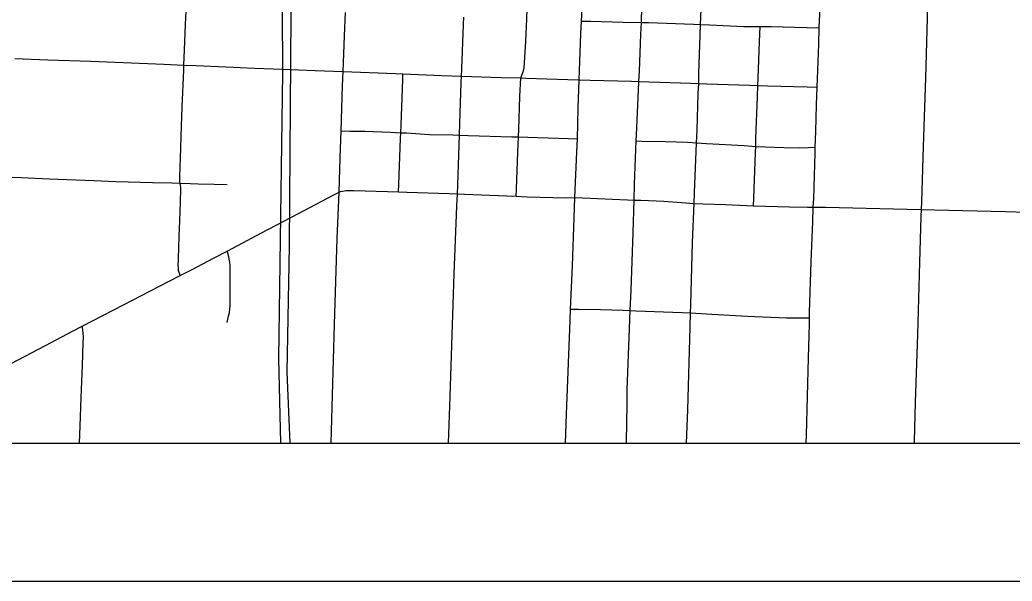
# Model space of a CAD drawing. Extents: x 0 to 34, y 0 to 22.
# Drawn here: x 7.601 to 8.32, y 14 to 14.406 of the extents above; entities that cross this region are included whole.
import ezdxf

# ---------------------------------------------------------------- set-up
doc = ezdxf.new("R2010")
doc.units = 0
for name, color, linetype in [('GM_X_City_Street', 7, 'Continuous'), ('GM_X_Corporation', 7, 'Continuous'), ('GM_X_County_Road', 7, 'Continuous'), ('GM_X_Rail_Line', 7, 'Continuous'), ('SH_Data', 7, 'Continuous')]:
    doc.layers.add(name, color=color, linetype=linetype)

msp = doc.modelspace()

# ---------------------------------------------------------------- linework, layer by layer
at = {"layer": 'GM_X_City_Street'}
for points in [[(7.96448, 14.36429), (7.96648, 14.36952), (7.96689, 14.37157), (7.96799, 14.39066), (7.96884, 14.40721), (7.96963, 14.42804), (7.96992, 14.44213), (7.96968, 14.44797), (7.96923, 14.45363)], [(8.04998, 14.36178), (8.05034, 14.36914), (8.05142, 14.39574), (8.05178, 14.40453), (8.05211, 14.41587), (8.05277, 14.43728), (8.05343, 14.4516)], [(8.17132, 14.1), (8.17149, 14.1057), (8.17287, 14.16171), (8.17357, 14.18602), (8.1737, 14.19053), (8.17373, 14.1945), (8.17495, 14.23107), (8.17607, 14.26006), (8.17634, 14.27082), (8.17676, 14.27715), (8.17772, 14.30981), (8.17777, 14.31419), (8.17821, 14.32558), (8.17869, 14.34479), (8.17927, 14.35774), (8.17953, 14.36378), (8.18035, 14.38875), (8.18066, 14.40064), (8.18128, 14.41541), (8.18197, 14.43837), (8.18224, 14.44751)], [(8.24976, 14.1), (8.24976, 14.10127), (8.25049, 14.12961), (8.2521, 14.17866), (8.25352, 14.23058), (8.25467, 14.26394), (8.25486, 14.26914), (8.25504, 14.27452), (8.25629, 14.31457), (8.25789, 14.36441), (8.25945, 14.41624), (8.25992, 14.43739), (8.26009, 14.44493)], [(7.71759, 14.22119), (7.7173, 14.22218), (7.7168, 14.22342), (7.71649, 14.22457), (7.71634, 14.2258), (7.7163, 14.22692), (7.71626, 14.22859), (7.71641, 14.23323), (7.71694, 14.24971), (7.71731, 14.26086), (7.71756, 14.2675), (7.71781, 14.27476), (7.71799, 14.28349), (7.71797, 14.28501), (7.71787, 14.28649), (7.71763, 14.28809), (7.71744, 14.28938), (7.71736, 14.29078), (7.71736, 14.29304), (7.71783, 14.30641), (7.71859, 14.32929), (7.71909, 14.34314), (7.7202, 14.37014), (7.72035, 14.37363), (7.72079, 14.38476), (7.72158, 14.40289), (7.72222, 14.41751)], [(8.00846, 14.40553), (8.01512, 14.40545), (8.03869, 14.4048), (8.05178, 14.40453), (8.05691, 14.40436), (8.08966, 14.40326), (8.09467, 14.40309), (8.10113, 14.40277), (8.12615, 14.40156), (8.13236, 14.4015), (8.13786, 14.40161), (8.14584, 14.40149), (8.17202, 14.40089), (8.18066, 14.40064)], [(8.13316, 14.27173), (8.13335, 14.27735), (8.13462, 14.3103), (8.13467, 14.31473), (8.13483, 14.32071), (8.13595, 14.35052), (8.13623, 14.35886), (8.13637, 14.36418), (8.13739, 14.39057), (8.13786, 14.40161)], [(7.59768, 14.3784), (7.62176, 14.37748), (7.65287, 14.37635), (7.68237, 14.3753), (7.70582, 14.37427), (7.72035, 14.37363), (7.72915, 14.37325), (7.75067, 14.37233), (7.77155, 14.37144), (7.79179, 14.37062), (7.81544, 14.36974), (7.83572, 14.36892)], [(7.82695, 14.1), (7.82799, 14.13469), (7.82951, 14.18581), (7.83133, 14.24797), (7.8327, 14.28172), (7.83361, 14.30638), (7.83426, 14.32601), (7.83535, 14.35859), (7.83572, 14.36892)], [(7.87579, 14.28188), (7.87599, 14.28734), (7.87729, 14.32055), (7.87745, 14.32464), (7.87766, 14.33038), (7.87884, 14.36296), (7.87898, 14.36727)], [(7.91214, 14.1), (7.9133, 14.13369), (7.91625, 14.22239), (7.91818, 14.27156), (7.91852, 14.28036), (7.91874, 14.2868), (7.91974, 14.31591), (7.91999, 14.3229), (7.92028, 14.33168), (7.92126, 14.36089), (7.92142, 14.36565)], [(7.96109, 14.27871), (7.96129, 14.28397), (7.96239, 14.31055), (7.96282, 14.32162), (7.96304, 14.32726), (7.96385, 14.35077), (7.96448, 14.36429)], [(8.04095, 14.1), (8.04095, 14.10075), (8.04141, 14.1281), (8.04151, 14.13861), (8.04313, 14.18295), (8.0436, 14.19594), (8.04441, 14.21077), (8.04584, 14.25228), (8.0465, 14.27593), (8.04683, 14.28746), (8.04812, 14.31869), (8.04831, 14.32287), (8.04978, 14.3558), (8.04998, 14.36178)], [(8.09342, 14.36039), (8.09922, 14.36005), (8.13008, 14.35902), (8.13623, 14.35886), (8.14319, 14.35858), (8.17198, 14.35793), (8.17927, 14.35774)], [(7.83426, 14.32601), (7.84066, 14.32586), (7.85136, 14.32588), (7.86987, 14.32494), (7.87745, 14.32464), (7.88164, 14.32446), (7.89838, 14.32337), (7.91519, 14.32307), (7.91999, 14.3229), (7.92627, 14.32273), (7.95798, 14.32177), (7.96282, 14.32162), (7.96962, 14.32141), (7.99891, 14.32052), (8.00548, 14.32031)], [(8.04812, 14.31869), (8.0518, 14.31863), (8.06918, 14.31837), (8.0853, 14.31771), (8.09184, 14.31732), (8.09895, 14.31691), (8.12628, 14.31545), (8.13467, 14.31473), (8.14139, 14.31445), (8.15505, 14.31389), (8.16647, 14.3138), (8.17278, 14.31403), (8.17777, 14.31419)], [(7.58287, 14.29307), (7.60247, 14.29222), (7.62294, 14.29134), (7.64192, 14.29052), (7.65511, 14.29001), (7.67095, 14.28946), (7.69754, 14.28868), (7.71149, 14.28827), (7.71763, 14.28809), (7.72496, 14.28788), (7.73054, 14.28775), (7.74213, 14.28747), (7.75176, 14.28724)], [(7.75166, 14.18729), (7.75274, 14.19185), (7.75324, 14.1945), (7.75356, 14.19691), (7.75373, 14.19964), (7.7538, 14.2023), (7.7539, 14.20752), (7.75391, 14.21449), (7.75382, 14.2257), (7.75371, 14.22844), (7.75347, 14.23095), (7.75318, 14.23304), (7.75284, 14.23489), (7.75247, 14.23648), (7.7521, 14.2376), (7.75168, 14.23899)], [(8.00041, 14.19697), (8.00624, 14.19694), (8.0223, 14.1967), (8.0387, 14.19614), (8.0436, 14.19594), (8.04771, 14.19578), (8.08141, 14.19444), (8.0875, 14.19419), (8.10287, 14.19329), (8.1288, 14.19191), (8.15707, 14.19069), (8.1737, 14.19053)], [(7.64472, 14.1), (7.64519, 14.11229), (7.64596, 14.13303), (7.64678, 14.15611), (7.64738, 14.17287), (7.64748, 14.17697), (7.64734, 14.17921), (7.64706, 14.18208), (7.64662, 14.18469)]]:
    msp.add_lwpolyline(points, dxfattribs=at)
at = {"layer": 'GM_X_Corporation'}
for points in [[(5.03982, 14.1), (8.9, 14.1), (8.9, 17.52768)], [(6.91166, 14.1), (8.9, 14.1), (8.9, 15.41599), (8.73544, 15.54804)]]:
    msp.add_lwpolyline(points, dxfattribs=at)
at = {"layer": 'GM_X_County_Road'}
for points in [[(8.00846, 14.40553), (8.01004, 14.43844), (8.01084, 14.45275)], [(8.09467, 14.40309), (8.09485, 14.40867), (8.09603, 14.43577), (8.09657, 14.45029)], [(7.83572, 14.36892), (7.83679, 14.3948), (7.83746, 14.4117)], [(7.92142, 14.36565), (7.92164, 14.37102), (7.92294, 14.40292), (7.92317, 14.40838)], [(8.00669, 14.36301), (8.00691, 14.36965), (8.00802, 14.39627), (8.00846, 14.40553)], [(8.09342, 14.36039), (8.09351, 14.36756), (8.09439, 14.39505), (8.09467, 14.40309)], [(7.83572, 14.36892), (7.87371, 14.36742), (7.87898, 14.36727)], [(7.87898, 14.36727), (7.90725, 14.36613), (7.92142, 14.36565)], [(7.92142, 14.36565), (7.95009, 14.36468), (7.96448, 14.36429)], [(7.96448, 14.36429), (7.96812, 14.36419), (7.99856, 14.36326), (8.00669, 14.36301)], [(8.00548, 14.32031), (8.00603, 14.34252), (8.00669, 14.36301)], [(8.00669, 14.36301), (8.0146, 14.36275), (8.04462, 14.36193), (8.04998, 14.36178)], [(8.04998, 14.36178), (8.05714, 14.36155), (8.08796, 14.36062), (8.09342, 14.36039)], [(8.09184, 14.31732), (8.09214, 14.3266), (8.09303, 14.35309), (8.09342, 14.36039)], [(8.0037, 14.27768), (8.005, 14.31076), (8.00548, 14.32031)], [(8.08996, 14.27343), (8.09029, 14.28141), (8.09157, 14.31099), (8.09184, 14.31732)], [(7.75168, 14.23899), (7.75935, 14.24302), (7.7766, 14.25209), (7.80336, 14.26611), (7.82835, 14.27949), (7.8327, 14.28172)], [(7.8327, 14.28172), (7.83385, 14.28211), (7.83518, 14.28243), (7.83648, 14.2826), (7.83788, 14.28272), (7.84342, 14.28278), (7.86785, 14.28212), (7.87579, 14.28188)], [(7.87579, 14.28188), (7.88175, 14.28168), (7.91255, 14.28063), (7.91852, 14.28036)], [(7.91852, 14.28036), (7.92365, 14.28013), (7.95437, 14.27897), (7.96109, 14.27871)], [(7.96109, 14.27871), (7.96894, 14.27833), (7.99706, 14.2776), (8.0037, 14.27768)], [(8.00041, 14.19697), (8.00183, 14.2282), (8.00312, 14.26295), (8.0037, 14.27768)], [(8.0037, 14.27768), (8.0091, 14.27748), (8.04164, 14.27613), (8.0465, 14.27593)], [(8.0465, 14.27593), (8.05151, 14.27572), (8.06807, 14.27503), (8.081, 14.27408), (8.08996, 14.27343)], [(8.0875, 14.19419), (8.08767, 14.19995), (8.08878, 14.24514), (8.08996, 14.27343)], [(8.08996, 14.27343), (8.09654, 14.27311), (8.11267, 14.2726), (8.13316, 14.27173)], [(8.13316, 14.27173), (8.15921, 14.27109), (8.17224, 14.27083), (8.17634, 14.27082)], [(8.17634, 14.27082), (8.18529, 14.2708), (8.24431, 14.26939), (8.25486, 14.26914)], [(8.25486, 14.26914), (8.26418, 14.26882), (8.31574, 14.26752), (8.33083, 14.26704)], [(7.71759, 14.22119), (7.72578, 14.22547), (7.74175, 14.2338), (7.75168, 14.23899)], [(7.64662, 14.18469), (7.66192, 14.19258), (7.67663, 14.20016), (7.70266, 14.21354), (7.71759, 14.22119)], [(7.99677, 14.1), (7.9976, 14.12093), (8.00011, 14.18873), (8.00041, 14.19697)], [(8.08462, 14.1), (8.0854, 14.12405), (8.08719, 14.18384), (8.0875, 14.19419)], [(7.57798, 14.1487), (7.59513, 14.15769), (7.6199, 14.17068), (7.63965, 14.18103), (7.64662, 14.18469)]]:
    msp.add_lwpolyline(points, dxfattribs=at)
at = {"layer": 'GM_X_Rail_Line'}
for points in [[(7.79064, 14.1), (7.78913, 14.1611), (7.79204, 14.36799), (7.79153, 14.46015), (7.677, 14.46153), (7.60496, 14.46627), (7.49657, 14.47337), (7.05115, 14.48868), (6.66774, 14.50202), (6.45165, 14.5087), (6.05172, 14.93362), (5.36169, 14.95898), (5.28222, 14.96063)], [(7.31856, 14.9442), (7.38048, 14.8994), (7.66683, 14.68998), (7.70674, 14.6504), (7.73626, 14.59802), (7.75952, 14.54134), (7.77697, 14.49795), (7.79788, 14.45882), (7.79781, 14.41028), (7.7965, 14.24281), (7.79489, 14.15133), (7.79695, 14.1)]]:
    msp.add_lwpolyline(points, dxfattribs=at)
at = {"layer": 'SH_Data'}
for p, q in [((2.1, 14.1), (8.9, 14.1)), ((2, 14), (9, 14))]:
    msp.add_line(p, q, dxfattribs=at)

doc.saveas('drawing.dxf')
